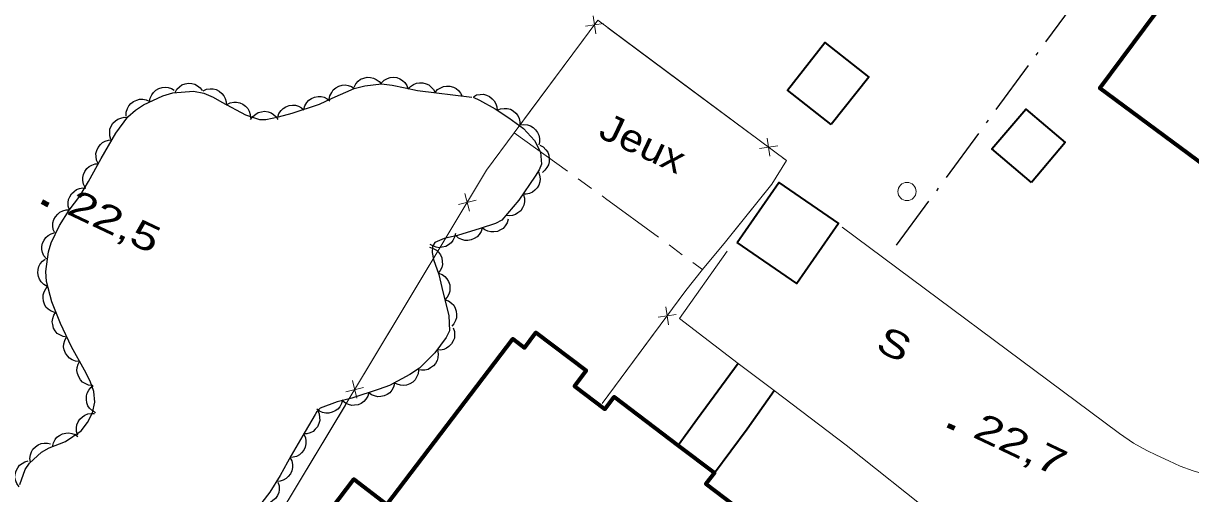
# Model space of a CAD drawing. Extents: x 356765 to 358572, y 5103174 to 5104650.
# Drawn here: x 357286.2 to 357350.3, y 5103958.2 to 5103984 of the extents above; entities that cross this region are included whole.
import ezdxf

# ---------------------------------------------------------------- set-up
doc = ezdxf.new("R2010")
doc.units = 0
doc.header["$LTSCALE"] = 0.6
doc.linetypes.add('DOT_DASHED', pattern=[7.7, 5, -1.2, 0.3, -1.2])
doc.linetypes.add('LONG_DASH_SHORT_DASH', pattern=[9.9, 6, -1.2, 1.5, -1.2])
for name, color, linetype, lineweight in [('22', 7, 'Continuous', 35), ('3', 7, 'Continuous', 140), ('31', 7, 'Continuous', 70), ('36', 7, 'Continuous', 13), ('37', 7, 'Continuous', 13), ('41', 7, 'DOT_DASHED', 25), ('44', 7, 'Continuous', 25), ('52', 7, 'Continuous', 13), ('56', 7, 'LONG_DASH_SHORT_DASH', 13)]:
    doc.layers.add(name, color=color, linetype=linetype, lineweight=lineweight)

msp = doc.modelspace()

# ---------------------------------------------------------------- linework, layer by layer
at = {"layer": '22'}
for points in [[(357325.49, 5103965.34), (357323.26, 5103962.29), (357322.2, 5103960.83)], [(357324.19, 5103959.33), (357325.99, 5103961.74), (357327.47, 5103963.85)]]:
    msp.add_lwpolyline(points, dxfattribs=at)
at = {"layer": '3'}
for p, q in [((357287.25, 5103974.23), (357287.61, 5103974.06)), ((357337, 5103961.95), (357337.36, 5103961.78))]:
    msp.add_line(p, q, dxfattribs=at)
at = {"layer": '31'}
msp.add_lwpolyline([(357350.25, 5103987.08), (357358.69, 5103980.83), (357353.79, 5103974.22), (357345.35, 5103980.47), (357350.25, 5103987.08)], close=True, dxfattribs=at)
at = {"layer": '31', "lineweight": 35}
for points in [[(357330.6, 5103978.46), (357328.19, 5103980.36), (357330.25, 5103982.97), (357332.66, 5103981.07), (357330.6, 5103978.46)], [(357341.59, 5103975.28), (357339.42, 5103977.12), (357341.28, 5103979.3), (357343.45, 5103977.47), (357341.59, 5103975.28)], [(357325.44, 5103971.98), (357327.72, 5103975.28), (357331, 5103973.02), (357328.72, 5103969.72), (357325.44, 5103971.98)]]:
    msp.add_lwpolyline(points, close=True, dxfattribs=at)
at = {"layer": '31'}
msp.add_lwpolyline([(357302.31, 5103956.25), (357304.38, 5103958.97), (357306.19, 5103957.59), (357313.12, 5103966.68), (357313.12, 5103966.68), (357313.75, 5103966.2), (357314.38, 5103967.03), (357317.14, 5103964.94), (357316.5, 5103964.09), (357318.17, 5103962.83), (357318.69, 5103963.51), (357322.2, 5103960.83), (357324.19, 5103959.33), (357323.72, 5103958.72), (357332, 5103952.42)], dxfattribs=at)
at = {"layer": '36'}
msp.add_circle((357334.762, 5103974.7817), 0.5, dxfattribs=at)
at = {"layer": '37'}
for p, q in [((357317.53, 5103984.43), (357317.67, 5103983.44)), ((357317.1, 5103983.86), (357318.1, 5103984.01)), ((357322.35, 5103980.8), (357318.34, 5103983.78)), ((357317, 5103983.13), (357314.02, 5103979.12)), ((357326.36, 5103977.81), (357322.35, 5103980.8)), ((357327.66, 5103977.29), (357326.67, 5103977.14)), ((357327.09, 5103977.71), (357327.23, 5103976.72)), ((357310.49, 5103974.67), (357310.74, 5103973.7)), ((357310.13, 5103974.07), (357311.1, 5103974.31)), ((357310.1, 5103973.33), (357307.52, 5103969.04)), ((357307.52, 5103969.04), (357304.95, 5103964.76)), ((357321.66, 5103967.46), (357321.51, 5103968.45)), ((357322.08, 5103968.03), (357321.09, 5103967.88)), ((357318.02, 5103963.13), (357320.99, 5103967.15)), ((357304.31, 5103964.39), (357304.55, 5103963.42)), ((357303.95, 5103963.78), (357304.92, 5103964.02)), ((357303.92, 5103963.05), (357301.34, 5103958.76)), ((357301.34, 5103958.76), (357298.77, 5103954.47))]:
    msp.add_line(p, q, dxfattribs=at)
for points in [[(357318.02, 5103963.13), (357322.61, 5103969.34), (357323.54, 5103970.49), (357324.79, 5103972.02), (357327.33, 5103975.19), (357328.15, 5103976.48), (357317.79, 5103984.19), (357313.19, 5103978), (357311.68, 5103975.96), (357297.02, 5103951.57), (357309.39, 5103932.97), (357313.65, 5103938.25), (357314.58, 5103939.41), (357316.08, 5103941.26)], [(357314.02, 5103979.12), (357313.19, 5103978), (357311.68, 5103975.96), (357311.13, 5103975.04)], [(357325.3, 5103972.66), (357327.33, 5103975.19), (357328.15, 5103976.48), (357327.96, 5103976.62)], [(357322.18, 5103968.76), (357322.61, 5103969.34), (357323.54, 5103970.49), (357324.79, 5103972.02), (357325.3, 5103972.66)]]:
    msp.add_lwpolyline(points, dxfattribs=at)
at = {"layer": '41'}
msp.add_lwpolyline([(357334.19, 5103971.83), (357345.63, 5103987.43), (357353.73, 5103998.12)], dxfattribs=at)
at = {"layer": '44'}
for points in [[(357304.4, 5103980.52), (357304.49, 5103980.7), (357304.63, 5103980.85), (357304.76, 5103980.95), (357304.93, 5103981.02), (357305.11, 5103981.06), (357305.3, 5103981.05), (357305.46, 5103981.02), (357305.62, 5103980.94), (357305.77, 5103980.83), (357305.89, 5103980.7)], [(357305.9, 5103980.75), (357306.05, 5103980.9), (357306.23, 5103980.99), (357306.38, 5103981.05), (357306.56, 5103981.06), (357306.74, 5103981.04), (357306.92, 5103980.97), (357307.06, 5103980.89), (357307.19, 5103980.77), (357307.3, 5103980.61), (357307.36, 5103980.45)], [(357293.17, 5103979.71), (357293.2, 5103979.91), (357293.29, 5103980.1), (357293.38, 5103980.23), (357293.52, 5103980.35), (357293.68, 5103980.44), (357293.86, 5103980.49), (357294.02, 5103980.52), (357294.19, 5103980.49), (357294.37, 5103980.44), (357294.53, 5103980.35)], [(357294.57, 5103980.22), (357294.67, 5103980.4), (357294.82, 5103980.54), (357294.95, 5103980.64), (357295.12, 5103980.7), (357295.3, 5103980.73), (357295.49, 5103980.71), (357295.65, 5103980.68), (357295.81, 5103980.59), (357295.95, 5103980.48), (357296.06, 5103980.34)], [(357296.11, 5103980.31), (357296.29, 5103980.4), (357296.5, 5103980.42), (357296.66, 5103980.43), (357296.83, 5103980.38), (357297, 5103980.3), (357297.14, 5103980.17), (357297.25, 5103980.05), (357297.33, 5103979.9), (357297.38, 5103979.72), (357297.39, 5103979.54)], [(357303.04, 5103979.85), (357303.07, 5103980.05), (357303.17, 5103980.23), (357303.26, 5103980.37), (357303.4, 5103980.48), (357303.56, 5103980.57), (357303.75, 5103980.62), (357303.91, 5103980.64), (357304.08, 5103980.61), (357304.26, 5103980.55), (357304.41, 5103980.45)], [(357307.36, 5103980.41), (357307.49, 5103980.56), (357307.67, 5103980.67), (357307.82, 5103980.74), (357307.99, 5103980.76), (357308.18, 5103980.75), (357308.36, 5103980.7), (357308.51, 5103980.64), (357308.64, 5103980.52), (357308.76, 5103980.38), (357308.85, 5103980.22)], [(357308.85, 5103980.22), (357308.98, 5103980.38), (357309.16, 5103980.48), (357309.31, 5103980.55), (357309.48, 5103980.58), (357309.66, 5103980.57), (357309.85, 5103980.51), (357310, 5103980.45), (357310.13, 5103980.34), (357310.25, 5103980.19), (357310.33, 5103980.03)], [(357291.89, 5103978.93), (357291.89, 5103979.14), (357291.95, 5103979.34), (357292.03, 5103979.49), (357292.14, 5103979.62), (357292.29, 5103979.73), (357292.47, 5103979.8), (357292.62, 5103979.85), (357292.8, 5103979.85), (357292.98, 5103979.82), (357293.15, 5103979.75)], [(357301.64, 5103979.3), (357301.7, 5103979.5), (357301.81, 5103979.68), (357301.92, 5103979.8), (357302.06, 5103979.9), (357302.23, 5103979.97), (357302.42, 5103980), (357302.59, 5103980.01), (357302.76, 5103979.96), (357302.92, 5103979.88), (357303.07, 5103979.77)], [(357310.95, 5103979.99), (357311.13, 5103980.09), (357311.33, 5103980.12), (357311.5, 5103980.13), (357311.67, 5103980.08), (357311.84, 5103980.01), (357311.99, 5103979.88), (357312.1, 5103979.77), (357312.18, 5103979.61), (357312.24, 5103979.44), (357312.25, 5103979.26)], [(357297.4, 5103979.55), (357297.59, 5103979.65), (357297.79, 5103979.69), (357297.95, 5103979.7), (357298.12, 5103979.66), (357298.29, 5103979.58), (357298.44, 5103979.47), (357298.56, 5103979.35), (357298.64, 5103979.2), (357298.7, 5103979.02), (357298.72, 5103978.84)], [(357298.72, 5103978.74), (357298.84, 5103978.91), (357299, 5103979.04), (357299.14, 5103979.13), (357299.31, 5103979.17), (357299.49, 5103979.19), (357299.68, 5103979.16), (357299.84, 5103979.11), (357299.98, 5103979.02), (357300.12, 5103978.89), (357300.22, 5103978.74)], [(357300.21, 5103978.87), (357300.27, 5103979.07), (357300.39, 5103979.23), (357300.5, 5103979.35), (357300.66, 5103979.44), (357300.83, 5103979.51), (357301.02, 5103979.53), (357301.18, 5103979.53), (357301.35, 5103979.47), (357301.51, 5103979.39), (357301.65, 5103979.27)], [(357312.25, 5103979.25), (357312.44, 5103979.33), (357312.64, 5103979.35), (357312.81, 5103979.35), (357312.98, 5103979.3), (357313.14, 5103979.21), (357313.28, 5103979.08), (357313.39, 5103978.96), (357313.46, 5103978.8), (357313.51, 5103978.62), (357313.51, 5103978.44)], [(357291.05, 5103977.65), (357290.99, 5103977.85), (357290.98, 5103978.05), (357290.99, 5103978.21), (357291.06, 5103978.38), (357291.16, 5103978.53), (357291.3, 5103978.67), (357291.43, 5103978.76), (357291.59, 5103978.82), (357291.78, 5103978.86), (357291.96, 5103978.85)], [(357313.52, 5103978.44), (357313.73, 5103978.47), (357313.93, 5103978.45), (357314.09, 5103978.4), (357314.24, 5103978.31), (357314.37, 5103978.18), (357314.48, 5103978.02), (357314.55, 5103977.88), (357314.58, 5103977.7), (357314.58, 5103977.52), (357314.54, 5103977.34)], [(357290.35, 5103976.32), (357290.26, 5103976.5), (357290.23, 5103976.71), (357290.22, 5103976.87), (357290.27, 5103977.04), (357290.35, 5103977.21), (357290.47, 5103977.36), (357290.58, 5103977.47), (357290.74, 5103977.55), (357290.92, 5103977.61), (357291.1, 5103977.62)], [(357314.6, 5103977.33), (357314.79, 5103977.23), (357314.93, 5103977.08), (357315.03, 5103976.95), (357315.09, 5103976.78), (357315.12, 5103976.6), (357315.11, 5103976.41), (357315.08, 5103976.25), (357314.99, 5103976.1), (357314.88, 5103975.95), (357314.74, 5103975.83)], [(357289.63, 5103975), (357289.54, 5103975.19), (357289.5, 5103975.39), (357289.5, 5103975.55), (357289.54, 5103975.72), (357289.61, 5103975.89), (357289.73, 5103976.04), (357289.85, 5103976.16), (357290, 5103976.24), (357290.18, 5103976.3), (357290.36, 5103976.31)], [(357314.52, 5103975.87), (357314.59, 5103975.68), (357314.61, 5103975.48), (357314.6, 5103975.31), (357314.54, 5103975.14), (357314.45, 5103974.98), (357314.32, 5103974.85), (357314.19, 5103974.74), (357314.03, 5103974.67), (357313.85, 5103974.63), (357313.67, 5103974.63)], [(357288.77, 5103973.78), (357288.71, 5103973.97), (357288.7, 5103974.18), (357288.72, 5103974.34), (357288.79, 5103974.5), (357288.88, 5103974.66), (357289.03, 5103974.79), (357289.16, 5103974.89), (357289.32, 5103974.95), (357289.5, 5103974.98), (357289.68, 5103974.97)], [(357313.7, 5103974.61), (357313.76, 5103974.41), (357313.75, 5103974.21), (357313.73, 5103974.04), (357313.65, 5103973.88), (357313.55, 5103973.73), (357313.4, 5103973.61), (357313.27, 5103973.52), (357313.1, 5103973.47), (357312.91, 5103973.44), (357312.73, 5103973.46)], [(357287.97, 5103972.51), (357287.88, 5103972.7), (357287.86, 5103972.9), (357287.86, 5103973.07), (357287.92, 5103973.24), (357288, 5103973.4), (357288.13, 5103973.54), (357288.25, 5103973.65), (357288.41, 5103973.72), (357288.59, 5103973.77), (357288.77, 5103973.78)], [(357311.43, 5103972.79), (357311.37, 5103972.59), (357311.26, 5103972.42), (357311.15, 5103972.29), (357311, 5103972.2), (357310.83, 5103972.13), (357310.64, 5103972.1), (357310.48, 5103972.1), (357310.31, 5103972.14), (357310.14, 5103972.22), (357310, 5103972.34)], [(357312.86, 5103973.26), (357312.8, 5103973.06), (357312.69, 5103972.89), (357312.58, 5103972.76), (357312.44, 5103972.67), (357312.27, 5103972.59), (357312.08, 5103972.56), (357311.91, 5103972.56), (357311.74, 5103972.6), (357311.58, 5103972.68), (357311.43, 5103972.79)], [(357287.51, 5103971.08), (357287.37, 5103971.24), (357287.3, 5103971.43), (357287.25, 5103971.59), (357287.26, 5103971.76), (357287.29, 5103971.94), (357287.38, 5103972.11), (357287.47, 5103972.25), (357287.6, 5103972.37), (357287.76, 5103972.46), (357287.93, 5103972.52)], [(357309.96, 5103972.48), (357309.92, 5103972.27), (357309.83, 5103972.09), (357309.73, 5103971.96), (357309.59, 5103971.85), (357309.43, 5103971.76), (357309.24, 5103971.72), (357309.08, 5103971.69), (357308.91, 5103971.72), (357308.73, 5103971.79), (357308.58, 5103971.88)], [(357308.54, 5103971.72), (357308.75, 5103971.66), (357308.92, 5103971.56), (357309.04, 5103971.45), (357309.14, 5103971.3), (357309.21, 5103971.13), (357309.24, 5103970.94), (357309.25, 5103970.78), (357309.21, 5103970.61), (357309.13, 5103970.44), (357309.02, 5103970.3)], [(357287.54, 5103969.57), (357287.36, 5103969.68), (357287.22, 5103969.82), (357287.12, 5103969.96), (357287.07, 5103970.12), (357287.04, 5103970.31), (357287.05, 5103970.5), (357287.09, 5103970.66), (357287.17, 5103970.81), (357287.29, 5103970.96), (357287.43, 5103971.07)], [(357309.03, 5103970.3), (357309.23, 5103970.23), (357309.39, 5103970.11), (357309.5, 5103969.99), (357309.59, 5103969.83), (357309.65, 5103969.66), (357309.66, 5103969.47), (357309.66, 5103969.31), (357309.6, 5103969.14), (357309.51, 5103968.98), (357309.39, 5103968.84)], [(357287.96, 5103968.13), (357287.77, 5103968.2), (357287.6, 5103968.32), (357287.48, 5103968.43), (357287.4, 5103968.59), (357287.34, 5103968.76), (357287.32, 5103968.95), (357287.32, 5103969.11), (357287.38, 5103969.28), (357287.47, 5103969.44), (357287.59, 5103969.58)], [(357309.39, 5103968.84), (357309.59, 5103968.77), (357309.75, 5103968.65), (357309.87, 5103968.54), (357309.95, 5103968.38), (357310.01, 5103968.21), (357310.03, 5103968.02), (357310.02, 5103967.85), (357309.96, 5103967.69), (357309.88, 5103967.52), (357309.76, 5103967.39)], [(357288.63, 5103966.78), (357288.42, 5103966.81), (357288.24, 5103966.9), (357288.1, 5103966.99), (357287.99, 5103967.12), (357287.9, 5103967.28), (357287.85, 5103967.47), (357287.82, 5103967.63), (357287.85, 5103967.8), (357287.91, 5103967.98), (357288, 5103968.14)], [(357309.84, 5103967.29), (357309.91, 5103967.1), (357309.92, 5103966.89), (357309.91, 5103966.73), (357309.84, 5103966.57), (357309.75, 5103966.41), (357309.61, 5103966.27), (357309.48, 5103966.17), (357309.32, 5103966.11), (357309.14, 5103966.07), (357308.96, 5103966.08)], [(357289.32, 5103965.44), (357289.11, 5103965.46), (357288.92, 5103965.54), (357288.78, 5103965.62), (357288.66, 5103965.75), (357288.56, 5103965.9), (357288.49, 5103966.08), (357288.45, 5103966.24), (357288.47, 5103966.42), (357288.51, 5103966.6), (357288.59, 5103966.76)], [(357308.98, 5103966.06), (357309.02, 5103965.86), (357309, 5103965.65), (357308.96, 5103965.49), (357308.87, 5103965.34), (357308.76, 5103965.2), (357308.6, 5103965.09), (357308.46, 5103965), (357308.29, 5103964.97), (357308.1, 5103964.96), (357307.92, 5103964.99)], [(357290.03, 5103964.12), (357289.82, 5103964.15), (357289.64, 5103964.23), (357289.49, 5103964.31), (357289.38, 5103964.44), (357289.28, 5103964.6), (357289.22, 5103964.78), (357289.18, 5103964.94), (357289.2, 5103965.11), (357289.25, 5103965.29), (357289.33, 5103965.45)], [(357307.93, 5103964.97), (357307.91, 5103964.76), (357307.83, 5103964.58), (357307.75, 5103964.43), (357307.62, 5103964.31), (357307.46, 5103964.21), (357307.28, 5103964.15), (357307.12, 5103964.12), (357306.94, 5103964.14), (357306.77, 5103964.19), (357306.61, 5103964.27)], [(357290.21, 5103962.63), (357290.03, 5103962.73), (357289.88, 5103962.88), (357289.79, 5103963.01), (357289.73, 5103963.18), (357289.7, 5103963.36), (357289.71, 5103963.55), (357289.74, 5103963.71), (357289.83, 5103963.87), (357289.94, 5103964.01), (357290.08, 5103964.13)], [(357305.21, 5103963.74), (357305.15, 5103963.54), (357305.04, 5103963.37), (357304.93, 5103963.24), (357304.79, 5103963.14), (357304.62, 5103963.07), (357304.43, 5103963.04), (357304.27, 5103963.03), (357304.1, 5103963.08), (357303.93, 5103963.16), (357303.78, 5103963.26)], [(357306.62, 5103964.23), (357306.57, 5103964.03), (357306.47, 5103963.86), (357306.36, 5103963.73), (357306.22, 5103963.63), (357306.05, 5103963.55), (357305.86, 5103963.52), (357305.7, 5103963.51), (357305.53, 5103963.55), (357305.36, 5103963.62), (357305.21, 5103963.73)], [(357303.76, 5103963.33), (357303.71, 5103963.13), (357303.61, 5103962.96), (357303.51, 5103962.83), (357303.36, 5103962.73), (357303.2, 5103962.65), (357303.01, 5103962.61), (357302.84, 5103962.6), (357302.67, 5103962.64), (357302.5, 5103962.71), (357302.36, 5103962.82)], [(357289.23, 5103961.39), (357289.16, 5103961.59), (357289.16, 5103961.8), (357289.18, 5103961.96), (357289.25, 5103962.12), (357289.35, 5103962.28), (357289.49, 5103962.41), (357289.62, 5103962.5), (357289.79, 5103962.56), (357289.97, 5103962.59), (357290.15, 5103962.58)], [(357302.39, 5103962.76), (357302.48, 5103962.57), (357302.51, 5103962.37), (357302.52, 5103962.2), (357302.47, 5103962.03), (357302.39, 5103961.86), (357302.27, 5103961.72), (357302.15, 5103961.6), (357301.99, 5103961.53), (357301.81, 5103961.47), (357301.63, 5103961.46)], [(357287.84, 5103960.76), (357287.89, 5103960.97), (357287.99, 5103961.15), (357288.08, 5103961.28), (357288.23, 5103961.38), (357288.39, 5103961.47), (357288.58, 5103961.51), (357288.74, 5103961.53), (357288.91, 5103961.49), (357289.09, 5103961.43), (357289.23, 5103961.33)], [(357301.63, 5103961.46), (357301.73, 5103961.27), (357301.76, 5103961.07), (357301.76, 5103960.91), (357301.71, 5103960.74), (357301.64, 5103960.57), (357301.51, 5103960.42), (357301.4, 5103960.31), (357301.24, 5103960.23), (357301.06, 5103960.18), (357300.88, 5103960.16)], [(357286.63, 5103959.91), (357286.6, 5103960.11), (357286.63, 5103960.31), (357286.68, 5103960.47), (357286.77, 5103960.62), (357286.9, 5103960.76), (357287.06, 5103960.86), (357287.21, 5103960.93), (357287.38, 5103960.96), (357287.57, 5103960.96), (357287.74, 5103960.92)], [(357286.01, 5103958.56), (357285.88, 5103958.73), (357285.81, 5103958.92), (357285.78, 5103959.08), (357285.79, 5103959.26), (357285.84, 5103959.43), (357285.93, 5103959.6), (357286.03, 5103959.74), (357286.17, 5103959.84), (357286.33, 5103959.93), (357286.5, 5103959.98)], [(357300.88, 5103960.16), (357300.98, 5103959.98), (357301.01, 5103959.78), (357301.02, 5103959.61), (357300.98, 5103959.44), (357300.9, 5103959.27), (357300.78, 5103959.12), (357300.67, 5103959.01), (357300.51, 5103958.92), (357300.34, 5103958.87), (357300.16, 5103958.85)], [(357300.22, 5103958.81), (357300.28, 5103958.61), (357300.28, 5103958.4), (357300.26, 5103958.24), (357300.19, 5103958.08), (357300.09, 5103957.92), (357299.94, 5103957.8), (357299.81, 5103957.7), (357299.64, 5103957.65), (357299.46, 5103957.62), (357299.28, 5103957.64)]]:
    msp.add_lwpolyline(points, dxfattribs=at)
at = {"layer": '44', "linetype": 'DOT_DASHED'}
for points in [[(357286.05, 5103958.68), (357286.34, 5103959.51), (357286.58, 5103959.86), (357287.24, 5103960.46), (357287.66, 5103960.69), (357288.55, 5103961.05), (357289.41, 5103961.63), (357289.77, 5103962.09), (357290.04, 5103962.62), (357290.16, 5103963.2), (357290.11, 5103963.8), (357289.9, 5103964.37), (357289.59, 5103964.96), (357288.88, 5103966.24), (357288.28, 5103967.53), (357287.81, 5103968.72), (357287.52, 5103969.84), (357287.48, 5103970.38), (357287.62, 5103971.46), (357287.77, 5103971.97), (357288.22, 5103972.91), (357288.76, 5103973.76), (357289.35, 5103974.53), (357289.82, 5103975.34), (357290.51, 5103976.59), (357291.31, 5103977.99), (357291.98, 5103978.88), (357292.39, 5103979.26), (357292.84, 5103979.55), (357293.9, 5103980.05), (357294.45, 5103980.21), (357295.59, 5103980.3), (357296.15, 5103980.18), (357296.67, 5103979.97), (357297.14, 5103979.69), (357298.43, 5103979), (357299.2, 5103978.74), (357299.56, 5103978.74), (357300.25, 5103978.88), (357301, 5103979.09), (357302.51, 5103979.59), (357303.2, 5103979.92), (357304.4, 5103980.45), (357304.99, 5103980.59), (357305.9, 5103980.7), (357306.49, 5103980.63), (357307.21, 5103980.48), (357307.88, 5103980.34), (357310.93, 5103979.96)], [(357310.93, 5103979.96), (357311.29, 5103979.8), (357312.14, 5103979.32), (357312.9, 5103978.83), (357313.7, 5103978.25), (357314.31, 5103977.59), (357314.64, 5103976.94), (357314.7, 5103976.29), (357314.57, 5103975.97), (357314.35, 5103975.63), (357313.44, 5103974.3), (357312.52, 5103973.21), (357312.16, 5103973.03), (357311.32, 5103972.75), (357310.08, 5103972.36), (357309.34, 5103972.21), (357308.83, 5103971.99), (357308.71, 5103971.76), (357308.69, 5103971.44), (357308.77, 5103971.05), (357309.05, 5103970.22), (357309.28, 5103969.28), (357309.61, 5103967.97), (357309.64, 5103967.13), (357309.45, 5103966.76), (357308.84, 5103965.92), (357308, 5103965.07), (357307.46, 5103964.72), (357306.34, 5103964.13), (357305.78, 5103963.93), (357304.28, 5103963.43), (357303.48, 5103963.23), (357302.53, 5103962.88), (357302.35, 5103962.7), (357302.26, 5103962.53), (357301.71, 5103961.59), (357300.95, 5103960.28), (357300.34, 5103959.18), (357299.78, 5103958.26), (357299.33, 5103957.7)]]:
    msp.add_lwpolyline(points, dxfattribs=at)
at = {"layer": '52'}
for points in [[(357352.14, 5103959.12), (357351.1, 5103959.25), (357350.47, 5103959.43), (357349.76, 5103959.7), (357349.13, 5103959.98), (357348.46, 5103960.29), (357347.92, 5103960.55), (357347.2, 5103960.95), (357346.43, 5103961.48), (357345.57, 5103962.12), (357331.2, 5103972.83)], [(357340.25, 5103946.42), (357340.99, 5103947.92), (357341.3, 5103948.93), (357341.37, 5103949.63), (357341.22, 5103950.62), (357340.97, 5103951.57), (357340.71, 5103952.24), (357340.24, 5103953.05), (357339.66, 5103953.94), (357338.73, 5103955.05), (357338.21, 5103955.46), (357336.35, 5103956.93), (357331.42, 5103960.84), (357327.47, 5103963.85), (357325.49, 5103965.34), (357322.26, 5103967.8), (357324.88, 5103971.5)]]:
    msp.add_lwpolyline(points, dxfattribs=at)
at = {"layer": '56'}
msp.add_lwpolyline([(357313.19, 5103978), (357318.21, 5103974.4), (357323.54, 5103970.49)], dxfattribs=at)

# ---------------------------------------------------------------- texts
at = {"layer": '3', "width": 1.35}
for s, p in [('22,5   ', (357288.55, 5103973.59)), ('22,7   ', (357338.3, 5103961.32))]:
    msp.add_text(s, height=1.5, rotation=334.619, dxfattribs=at).set_placement(p)
at = {"layer": '52', "width": 1.3}
msp.add_text('S', height=1.5, rotation=334.69, dxfattribs=at).set_placement((357332.96, 5103966.09))
at = {"layer": '56', "width": 1.15}
msp.add_text('Jeux', height=1.5, rotation=334.72, dxfattribs=at).set_placement((357317.74, 5103977.8))

doc.saveas('drawing.dxf')
